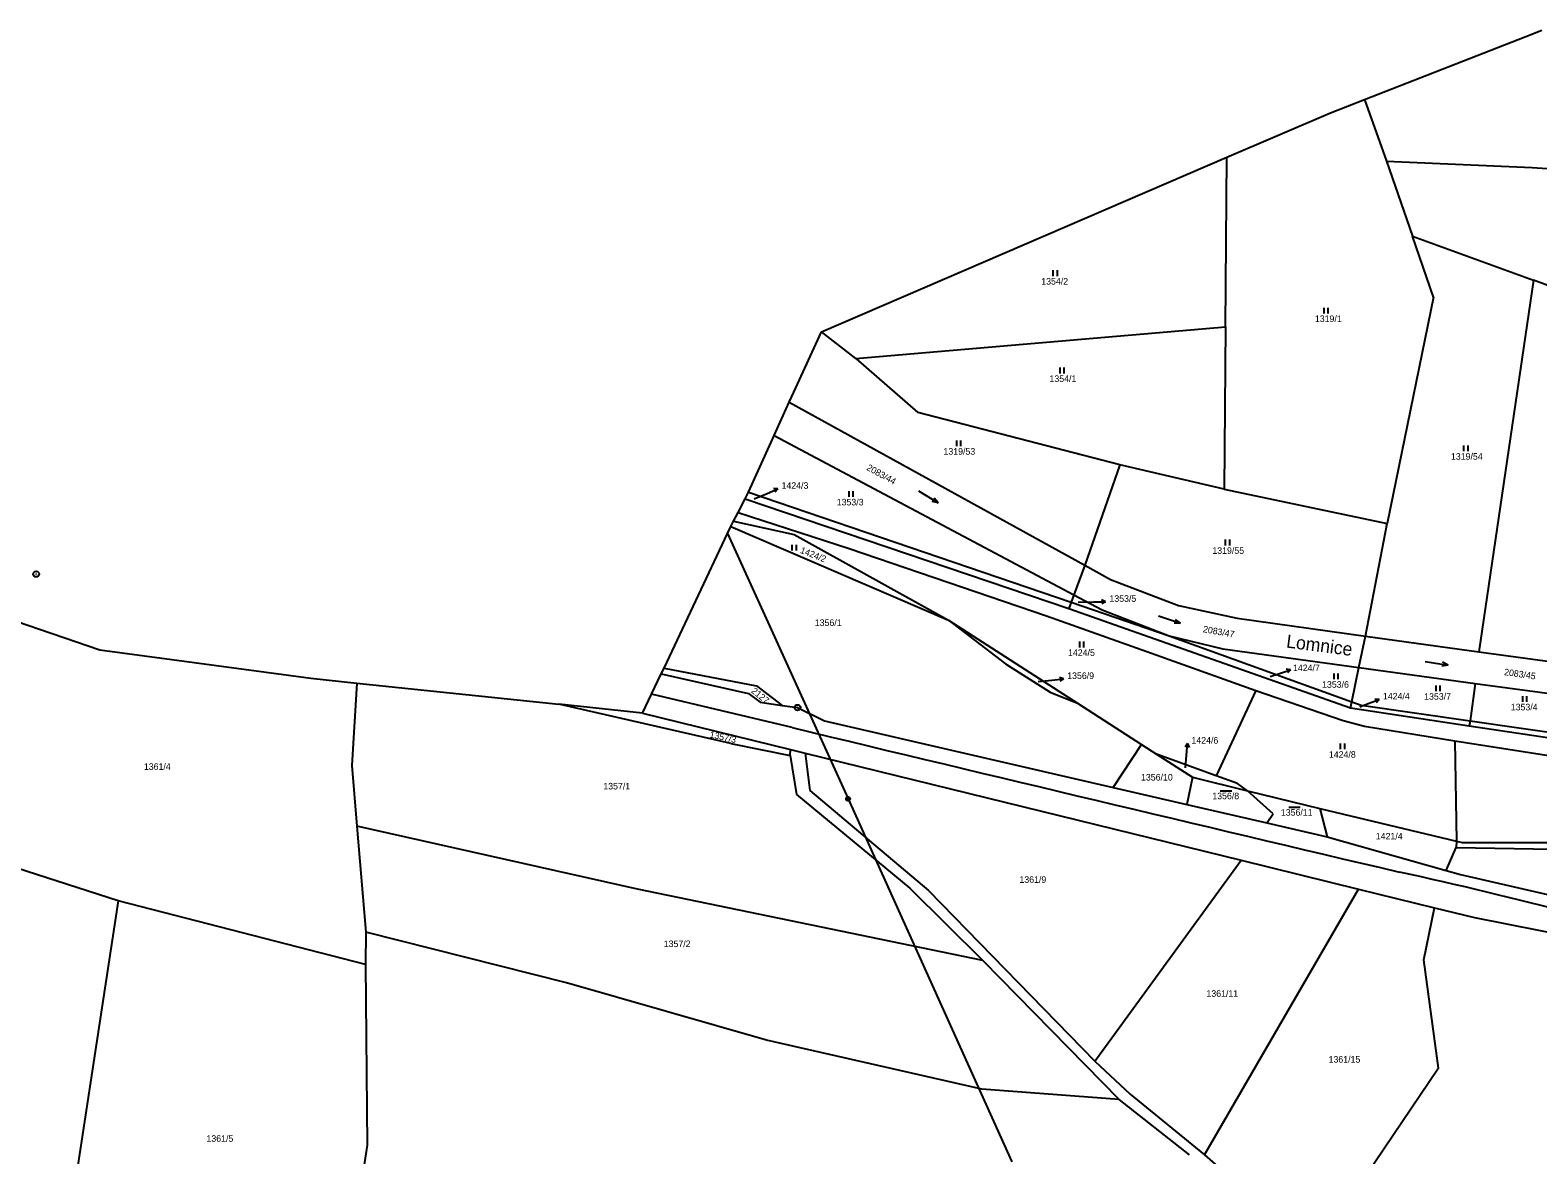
# Model space of a CAD drawing. Extents: x -795483 to -789093, y -1112258 to -1108741.
# Drawn here: x -794364.6 to -793974.2, y -1109540.6 to -1109249.4 of the extents above; entities that cross this region are included whole.
import ezdxf

# ---------------------------------------------------------------- set-up
doc = ezdxf.new("R2010")
doc.units = 0
for name, color, linetype in [('Komunikace', 7, 'Continuous'), ('Vrstva 1', 7, 'Continuous'), ('Vrstva 10', 7, 'Continuous'), ('Vrstva 12', 7, 'Continuous'), ('Vrstva 14', 7, 'Continuous'), ('Vrstva 16', 7, 'Continuous'), ('Vrstva 23', 7, 'Continuous'), ('Vrstva 26', 7, 'Continuous'), ('Vrstva 28', 7, 'Continuous'), ('Vrstva 4', 7, 'Continuous'), ('Vrstva 43', 7, 'Continuous')]:
    doc.layers.add(name, color=color, linetype=linetype)

msp = doc.modelspace()

# ---------------------------------------------------------------- linework, layer by layer
at = {"layer": 'Komunikace'}
for p, q in [((-794177.13, -1109370.74), (-794173.82, -1109369.32)), ((-794093.22, -1109397.46), (-794089.15, -1109397.42)), ((-794043.53, -1109416.72), (-794041.09, -1109415.94)), ((-794103.61, -1109418.05), (-794100.06, -1109417.68)), ((-794020.32, -1109424.59), (-794018.13, -1109423.75)), ((-794065.45, -1109440.41), (-794065.17, -1109437.09))]:
    msp.add_line(p, q, dxfattribs=at)
at = {"layer": 'Vrstva 1'}
for p, q in [((-794019.08, -1109267.3), (-794013.4, -1109283.27)), ((-794055.06, -1109326.21), (-794054.71, -1109282.28)), ((-794013.4, -1109283.27), (-794006.66, -1109302.71)), ((-794013.4, -1109283.27), (-793975.64, -1109284.92)), ((-793975.64, -1109284.92), (-793936, -1109287.65)), ((-794001.23, -1109318.49), (-794006.66, -1109302.71)), ((-794006.66, -1109302.71), (-793975.32, -1109314.12)), ((-793975.32, -1109314.12), (-793989.49, -1109410.3)), ((-793950.19, -1109323.47), (-793975.32, -1109314.12)), ((-794001.23, -1109318.49), (-794013.23, -1109377.08)), ((-794150.85, -1109334.38), (-794055.06, -1109326.21)), ((-794055.06, -1109326.21), (-794055.4, -1109368.22)), ((-794150.85, -1109334.38), (-794159.69, -1109327.5)), ((-794150.85, -1109334.38), (-794134.79, -1109348.36)), ((-794168.09, -1109345.66), (-794091.53, -1109387.94)), ((-794082.45, -1109361.94), (-794134.79, -1109348.36)), ((-794171.94, -1109354.33), (-794094.34, -1109395.59)), ((-794082.45, -1109361.94), (-794091.53, -1109387.94)), ((-794055.4, -1109368.22), (-794082.45, -1109361.94)), ((-794178.63, -1109369), (-794095.04, -1109397.52)), ((-794055.4, -1109368.22), (-794013.23, -1109377.08)), ((-794179.51, -1109370.71), (-794095.64, -1109399.11)), ((-794183.22, -1109377.91), (-794126.86, -1109402.14)), ((-794182.48, -1109376.48), (-794166.77, -1109379.97)), ((-794181.32, -1109374.22), (-794152.54, -1109383.57)), ((-794018.86, -1109406.24), (-794013.23, -1109377.08)), ((-794166.77, -1109379.97), (-794126.86, -1109402.14)), ((-794152.54, -1109383.57), (-794101.44, -1109400.98)), ((-794091.53, -1109387.94), (-794094.34, -1109395.59)), ((-794091.53, -1109387.94), (-794084.91, -1109391.59)), ((-794084.91, -1109391.59), (-794067.27, -1109398.32)), ((-794094.34, -1109395.59), (-794095.04, -1109397.52)), ((-794094.34, -1109395.59), (-794087.07, -1109399.45)), ((-794101.44, -1109400.98), (-794075.49, -1109410.24)), ((-794095.04, -1109397.52), (-794095.64, -1109399.11)), ((-794095.64, -1109399.11), (-794022.74, -1109424.81)), ((-794095.04, -1109397.52), (-794069.67, -1109406.18)), ((-794087.07, -1109399.45), (-794069.67, -1109406.18)), ((-794067.27, -1109398.32), (-794052.08, -1109401.65)), ((-794126.86, -1109402.14), (-794112.09, -1109413.41)), ((-794126.86, -1109402.14), (-794093.46, -1109423.6)), ((-794052.08, -1109401.65), (-794018.86, -1109406.24)), ((-794069.67, -1109406.18), (-794055.76, -1109409.56)), ((-794069.67, -1109406.18), (-794022.34, -1109423.28)), ((-794020.53, -1109414.38), (-794018.86, -1109406.24)), ((-794018.86, -1109406.24), (-793989.49, -1109410.3)), ((-794075.49, -1109410.24), (-794047.27, -1109420.33)), ((-794055.76, -1109409.56), (-794020.53, -1109414.38)), ((-793989.49, -1109410.3), (-793957.46, -1109414.73)), ((-794201.2, -1109416.07), (-794178.59, -1109421.16)), ((-794200.49, -1109414.57), (-794176.57, -1109419.15)), ((-794112.09, -1109413.41), (-794100.53, -1109420.82)), ((-794022.34, -1109423.28), (-794020.53, -1109414.38)), ((-794020.53, -1109414.38), (-793990.44, -1109418.5)), ((-794280, -1109418.41), (-794281.36, -1109439.75)), ((-794176.57, -1109419.15), (-794169.88, -1109424.21)), ((-794100.53, -1109420.82), (-794093.46, -1109423.6)), ((-794047.27, -1109420.33), (-794057.55, -1109442.43)), ((-794047.27, -1109420.33), (-794024.58, -1109428.14)), ((-793990.44, -1109418.5), (-793991.77, -1109428.19)), ((-793990.44, -1109418.5), (-793957.91, -1109422.95)), ((-794183.22, -1109434.03), (-794227.75, -1109423.91)), ((-794178.59, -1109421.16), (-794175.56, -1109423.4)), ((-794175.56, -1109423.4), (-794169.88, -1109424.21)), ((-794169.88, -1109424.21), (-794165.9, -1109424.78)), ((-794093.46, -1109423.6), (-794076.83, -1109434.29)), ((-794022.74, -1109424.81), (-794022.34, -1109423.28)), ((-794022.34, -1109423.28), (-794019.96, -1109424.14)), ((-794019.96, -1109424.14), (-793991.77, -1109428.19)), ((-794206.1, -1109426.2), (-794167.74, -1109435.62)), ((-794165.9, -1109424.78), (-794158.93, -1109428.16)), ((-794158.93, -1109428.16), (-794084.15, -1109445.45)), ((-794024.58, -1109428.14), (-794019.13, -1109429.6)), ((-794022.74, -1109424.81), (-793992.01, -1109429.53)), ((-793991.77, -1109428.19), (-793992.01, -1109429.53)), ((-793991.77, -1109428.19), (-793958.68, -1109432.94)), ((-794019.13, -1109429.6), (-793995.71, -1109433.4)), ((-793992.01, -1109429.53), (-793958.87, -1109434.47)), ((-794183.22, -1109434.03), (-794167.82, -1109437.16)), ((-794167.82, -1109437.16), (-794167.74, -1109435.62)), ((-794167.74, -1109435.62), (-794163.95, -1109436.55)), ((-794084.15, -1109445.45), (-794076.83, -1109434.29)), ((-794076.83, -1109434.29), (-794072.92, -1109436.81)), ((-793995.71, -1109433.4), (-793995.31, -1109459.34)), ((-793995.71, -1109433.4), (-793936.15, -1109442.63)), ((-794281.36, -1109439.75), (-794280.04, -1109455.44)), ((-794167.82, -1109437.16), (-794166.16, -1109447.26)), ((-794163.95, -1109436.55), (-794051.07, -1109464.3)), ((-794163.95, -1109436.55), (-794162.77, -1109446.22)), ((-794072.92, -1109436.81), (-794063.67, -1109442.75)), ((-794057.55, -1109442.43), (-794072.92, -1109436.81)), ((-794063.67, -1109442.75), (-794065.14, -1109449.85)), ((-794063.67, -1109442.75), (-794049.38, -1109446.29)), ((-794052.02, -1109444.39), (-794057.55, -1109442.43)), ((-794166.16, -1109447.26), (-794136.83, -1109471.51)), ((-794162.77, -1109446.22), (-794132.01, -1109472.11)), ((-794084.15, -1109445.45), (-794065.14, -1109449.85)), ((-794049.38, -1109446.29), (-794052.02, -1109444.39)), ((-794042.78, -1109452.25), (-794049.38, -1109446.29)), ((-794049.38, -1109446.29), (-794030.66, -1109450.92)), ((-794065.14, -1109449.85), (-794044.41, -1109454.61)), ((-794030.66, -1109450.92), (-794028.79, -1109458.2)), ((-794030.66, -1109450.92), (-793995.31, -1109459.34)), ((-794207.33, -1109471.82), (-794280.04, -1109455.44)), ((-794280.04, -1109455.44), (-794277.72, -1109482.9)), ((-794044.41, -1109454.61), (-794042.78, -1109452.25)), ((-794044.41, -1109454.61), (-794028.79, -1109458.2)), ((-794341.85, -1109474.8), (-794389.18, -1109459.51)), ((-794028.79, -1109458.2), (-793997.91, -1109466.94)), ((-793995.31, -1109459.34), (-793995.39, -1109460.96)), ((-793995.31, -1109459.34), (-793993.84, -1109459.69)), ((-793993.84, -1109459.69), (-793965.06, -1109459.69)), ((-793997.91, -1109466.94), (-793995.39, -1109460.96)), ((-793995.39, -1109460.96), (-793958.99, -1109461.58)), ((-794088.94, -1109516.3), (-794051.07, -1109464.3)), ((-794051.07, -1109464.3), (-794020.66, -1109471.78)), ((-793997.91, -1109466.94), (-793994.21, -1109467.99)), ((-794136.83, -1109471.51), (-794117.93, -1109490.29)), ((-793994.21, -1109467.99), (-793947.74, -1109478.67)), ((-794341.85, -1109474.8), (-794356.14, -1109568.15)), ((-794277.77, -1109491.27), (-794341.85, -1109474.8)), ((-794117.93, -1109490.29), (-794207.33, -1109471.82)), ((-794132.01, -1109472.11), (-794088.94, -1109516.3)), ((-794060.53, -1109540.54), (-794020.66, -1109471.78)), ((-794020.66, -1109471.78), (-794000.99, -1109476.62)), ((-794003.7, -1109490.05), (-794000.99, -1109476.62)), ((-794000.99, -1109476.62), (-793990.65, -1109479.16)), ((-793990.65, -1109479.16), (-793939.89, -1109489.07)), ((-794277.72, -1109482.9), (-794277.77, -1109491.27)), ((-794225.72, -1109496.02), (-794277.72, -1109482.9)), ((-794117.93, -1109490.29), (-794082.64, -1109526.25)), ((-793999.96, -1109518.17), (-794003.7, -1109490.05)), ((-794277.77, -1109491.27), (-794277.33, -1109538.09)), ((-794173.97, -1109510.9), (-794225.72, -1109496.02)), ((-794118.22, -1109523.59), (-794173.97, -1109510.9)), ((-794088.94, -1109516.3), (-794079.81, -1109524.86)), ((-793999.96, -1109518.17), (-794031.87, -1109565.46)), ((-794082.64, -1109526.25), (-794118.22, -1109523.59)), ((-794064.38, -1109540.6), (-794082.64, -1109526.25)), ((-794079.81, -1109524.86), (-794060.53, -1109540.54)), ((-794277.33, -1109538.09), (-794279.01, -1109548.73)), ((-794060.53, -1109540.54), (-794031.87, -1109565.46))]:
    msp.add_line(p, q, dxfattribs=at)
at = {"layer": 'Vrstva 10'}
msp.add_line((-794167.32, -1109429.95), (-794203.74, -1109421.32), dxfattribs=at)
for centre, radius, start, end in [((-786511.63, -1077595.54), 32742.01, 256.478006, 256.760964), ((-794254.4, -1110585.78), 1144.8, 73.03811, 77.6738)]:
    msp.add_arc(centre, radius, start, end, dxfattribs=at)
at = {"layer": 'Vrstva 12'}
for p, q in [((-794184.05, -1109379.66), (-794152.82, -1109448.4)), ((-794152.82, -1109448.4), (-794110.44, -1109542.36))]:
    msp.add_line(p, q, dxfattribs=at)
at = {"layer": 'Vrstva 16'}
for p, q in [((-794173.82, -1109369.32), (-794171.06, -1109368.13)), ((-794171.06, -1109368.13), (-794172.18, -1109368.07)), ((-794171.06, -1109368.13), (-794171.79, -1109368.99)), ((-794089.15, -1109397.42), (-794086.15, -1109397.39)), ((-794086.15, -1109397.39), (-794087.16, -1109396.9)), ((-794086.15, -1109397.39), (-794087.15, -1109397.9)), ((-794041.09, -1109415.94), (-794038.23, -1109415.03)), ((-794038.23, -1109415.03), (-794039.34, -1109414.86)), ((-794038.23, -1109415.03), (-794039.03, -1109415.81)), ((-794100.06, -1109417.68), (-794097.08, -1109417.36)), ((-794097.08, -1109417.36), (-794098.12, -1109416.97)), ((-794097.08, -1109417.36), (-794098.02, -1109417.97)), ((-794018.13, -1109423.75), (-794015.33, -1109422.67)), ((-794015.33, -1109422.67), (-794016.44, -1109422.56)), ((-794015.33, -1109422.67), (-794016.08, -1109423.5)), ((-794064.91, -1109434.1), (-794065.5, -1109435.05)), ((-794065.17, -1109437.09), (-794064.91, -1109434.1)), ((-794064.91, -1109434.1), (-794064.5, -1109435.14))]:
    msp.add_line(p, q, dxfattribs=at)
at = {"layer": 'Vrstva 23'}
for p, q in [((-794099.69, -1109313.06), (-794099.69, -1109311.56)), ((-794098.69, -1109311.56), (-794098.69, -1109313.06)), ((-794029.56, -1109322.75), (-794029.56, -1109321.25)), ((-794028.56, -1109321.25), (-794028.56, -1109322.75)), ((-794097.93, -1109338.26), (-794097.93, -1109336.76)), ((-794096.93, -1109336.76), (-794096.93, -1109338.26)), ((-794124.7, -1109357.09), (-794124.7, -1109355.59)), ((-794123.7, -1109355.59), (-794123.7, -1109357.09)), ((-793993.36, -1109358.4), (-793993.36, -1109356.9)), ((-793992.36, -1109356.9), (-793992.36, -1109358.4)), ((-794152.57, -1109370.23), (-794152.57, -1109368.73)), ((-794151.57, -1109368.73), (-794151.57, -1109370.23)), ((-794134.63, -1109368.69), (-794129.49, -1109371.77)), ((-794129.49, -1109371.77), (-794131.03, -1109371.43)), ((-794129.49, -1109371.77), (-794130.52, -1109370.57)), ((-794055.1, -1109382.77), (-794055.1, -1109381.27)), ((-794054.1, -1109381.27), (-794054.1, -1109382.77)), ((-794167.27, -1109384.12), (-794167.27, -1109382.62)), ((-794166.27, -1109382.62), (-794166.27, -1109384.12)), ((-794072.48, -1109401.05), (-794066.78, -1109402.93)), ((-794066.78, -1109402.93), (-794068.36, -1109402.93)), ((-794066.78, -1109402.93), (-794068.05, -1109401.98)), ((-794092.85, -1109409.2), (-794092.85, -1109407.7)), ((-794091.85, -1109407.7), (-794091.85, -1109409.2)), ((-794003.4, -1109412.85), (-793997.47, -1109413.77)), ((-793997.47, -1109413.77), (-793998.88, -1109413.05)), ((-794026.97, -1109417.44), (-794026.97, -1109415.94)), ((-794025.97, -1109415.94), (-794025.97, -1109417.44)), ((-793997.47, -1109413.77), (-793999.04, -1109414.03)), ((-794000.56, -1109420.54), (-794000.56, -1109419.04)), ((-793999.56, -1109419.04), (-793999.56, -1109420.54)), ((-793978.11, -1109423.29), (-793978.11, -1109421.79)), ((-793977.11, -1109421.79), (-793977.11, -1109423.29)), ((-794025.3, -1109435.56), (-794025.3, -1109434.06)), ((-794024.3, -1109434.06), (-794024.3, -1109435.56)), ((-794056.44, -1109446.3), (-794053.44, -1109446.3)), ((-794038.72, -1109450.56), (-794035.72, -1109450.56))]:
    msp.add_line(p, q, dxfattribs=at)
at = {"layer": 'Vrstva 26'}
for p, q in [((-794153.32, -1109448.3), (-794153.22, -1109448.1)), ((-794153.22, -1109448.1), (-794153.12, -1109448)), ((-794153.12, -1109448), (-794152.92, -1109447.9)), ((-794152.92, -1109447.9), (-794152.72, -1109447.9)), ((-794152.92, -1109448.7), (-794152.92, -1109448.1)), ((-794152.92, -1109448.1), (-794152.72, -1109448.1)), ((-794152.72, -1109447.9), (-794152.52, -1109448)), ((-794152.72, -1109448.1), (-794152.72, -1109448.7)), ((-794152.52, -1109448), (-794152.42, -1109448.1)), ((-794152.42, -1109448.1), (-794152.32, -1109448.3)), ((-794153.32, -1109448.5), (-794153.32, -1109448.3)), ((-794153.22, -1109448.7), (-794153.32, -1109448.5)), ((-794153.12, -1109448.8), (-794153.22, -1109448.7)), ((-794153.12, -1109448.2), (-794153.12, -1109448.6)), ((-794153.12, -1109448.6), (-794152.92, -1109448.7)), ((-794152.92, -1109448.9), (-794153.12, -1109448.8)), ((-794152.72, -1109448.9), (-794152.92, -1109448.9)), ((-794152.72, -1109448.7), (-794152.52, -1109448.6)), ((-794152.52, -1109448.8), (-794152.72, -1109448.9)), ((-794152.52, -1109448.6), (-794152.52, -1109448.2)), ((-794152.42, -1109448.7), (-794152.52, -1109448.8)), ((-794152.32, -1109448.5), (-794152.42, -1109448.7)), ((-794152.32, -1109448.3), (-794152.32, -1109448.5))]:
    msp.add_line(p, q, dxfattribs=at)
at = {"layer": 'Vrstva 28'}
for centre, radius in [((-794363.07, -1109390.2), 0.75), ((-794363.07, -1109390.2), 0.01), ((-794165.9, -1109424.78), 0.75), ((-794165.9, -1109424.78), 0.01)]:
    msp.add_circle(centre, radius, dxfattribs=at)
at = {"layer": 'Vrstva 4'}
for p, q in [((-794019.08, -1109267.3), (-793977.36, -1109251.01)), ((-793977.36, -1109251.01), (-793973.2, -1109249.38)), ((-794027.93, -1109270.75), (-794019.08, -1109267.3)), ((-794054.71, -1109282.28), (-794027.93, -1109270.75)), ((-794159.69, -1109327.5), (-794054.71, -1109282.28)), ((-794166.91, -1109343.11), (-794159.69, -1109327.5)), ((-794171.94, -1109354.33), (-794168.09, -1109345.66)), ((-794168.09, -1109345.66), (-794166.91, -1109343.11)), ((-794172.73, -1109356.07), (-794171.94, -1109354.33)), ((-794178.63, -1109369), (-794172.73, -1109356.07)), ((-794179.51, -1109370.71), (-794178.63, -1109369)), ((-794181.32, -1109374.22), (-794179.51, -1109370.71)), ((-794184.05, -1109379.66), (-794183.22, -1109377.91)), ((-794183.22, -1109377.91), (-794182.48, -1109376.48)), ((-794182.48, -1109376.48), (-794181.32, -1109374.22)), ((-794200.49, -1109414.57), (-794184.05, -1109379.66)), ((-794368.23, -1109402.39), (-794346.56, -1109409.78)), ((-794346.56, -1109409.78), (-794291.97, -1109417.15)), ((-794203.74, -1109421.32), (-794201.2, -1109416.07)), ((-794201.2, -1109416.07), (-794200.49, -1109414.57)), ((-794291.97, -1109417.15), (-794280, -1109418.41)), ((-794280, -1109418.41), (-794227.75, -1109423.91)), ((-794206.1, -1109426.2), (-794227.75, -1109423.91)), ((-794206.1, -1109426.2), (-794203.74, -1109421.32))]:
    msp.add_line(p, q, dxfattribs=at)

# ---------------------------------------------------------------- texts
at = {"layer": 'Vrstva 14'}
for s, height, p in [('1354/2', 1.7, (-794102.8, -1109315.26)), ('1319/1', 1.7, (-794031.95, -1109324.95)), ('1354/1', 1.7, (-794100.67, -1109340.46)), ('1319/53', 1.7, (-794128.12, -1109359.29)), ('1319/54', 1.7, (-793996.71, -1109360.6)), ('1424/3', 0.1, (-794177.13, -1109370.74)), ('1353/3', 1.7, (-794155.77, -1109372.43)), ('1319/55', 1.7, (-794058.49, -1109384.97)), ('1353/5', 0.1, (-794093.22, -1109397.46)), ('1356/1', 1.7, (-794161.45, -1109403.64)), ('1424/5', 1.7, (-794095.88, -1109411.4)), ('1424/7', 0.1, (-794043.53, -1109416.72)), ('1356/9', 0.1, (-794103.61, -1109418.05)), ('1353/6', 1.7, (-794030.09, -1109419.64)), ('1424/4', 0.1, (-794020.32, -1109424.59)), ('1353/7', 1.7, (-794003.65, -1109422.74)), ('1353/4', 1.7, (-793981.23, -1109425.49)), ('1424/8', 1.7, (-794028.32, -1109437.76)), ('1361/4', 1.7, (-794335.18, -1109440.89)), ('1424/6', 0.1, (-794065.45, -1109440.41)), ('1357/1', 1.7, (-794216.21, -1109445.97)), ('1356/10', 1.7, (-794076.97, -1109443.66)), ('1356/8', 1.7, (-794058.51, -1109448.5)), ('1356/11', 1.7, (-794040.76, -1109452.76)), ('1421/4', 1.7, (-794016.17, -1109458.92)), ('1361/9', 1.7, (-794108.46, -1109470.15)), ('1357/2', 1.7, (-794200.56, -1109486.78)), ('1361/11', 1.7, (-794060.03, -1109499.65)), ('1361/15', 1.7, (-794028.4, -1109516.7)), ('1361/5', 1.7, (-794318.97, -1109537.19))]:
    msp.add_text(s, height=height, dxfattribs=at).set_placement(p)
for s, rotation, p in [('2083/44', 331.0333, (-794148.2, -1109363.13)), ('1424/2', 338.403, (-794165.38, -1109384.67)), ('2083/47', 349.7484, (-794061.02, -1109405.22)), ('2083/45', 352.017, (-793983.03, -1109416.35)), ('2127', 321.025, (-794178.04, -1109420.74)), ('1357/3', 347.4026, (-794188.8, -1109432.48))]:
    msp.add_text(s, height=1.7, rotation=rotation, dxfattribs=at).set_placement(p)
at = {"layer": 'Vrstva 16'}
for s, p in [('1424/3', (-794170.06, -1109368.13)), ('1353/5', (-794085.15, -1109397.39)), ('1356/9', (-794096.08, -1109417.36)), ('1424/7', (-794037.62, -1109415.34)), ('1424/4', (-794014.33, -1109422.67)), ('1424/6', (-794063.91, -1109434.1))]:
    msp.add_text(s, height=1.7, dxfattribs=at).set_placement(p)
at = {"layer": 'Vrstva 43'}
msp.add_text('Lomnice', height=3.4, rotation=352.6092, dxfattribs=at).set_placement((-794039.49, -1109409.2))

doc.saveas('drawing.dxf')
